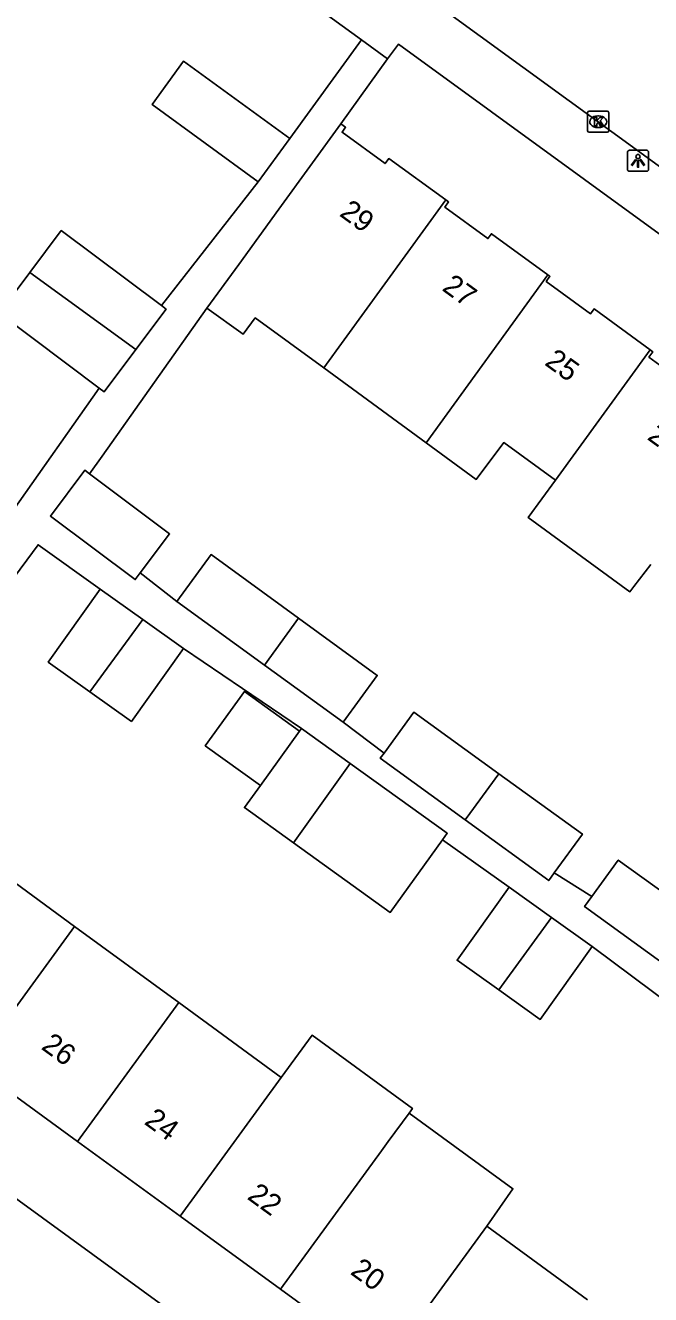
# Model space of a CAD drawing. Extents: x 159675 to 160530, y 382179 to 382901.
# Drawn here: x 160017.1 to 160046.7, y 382378.1 to 382438.2 of the extents above; entities that cross this region are included whole.
import ezdxf

# ---------------------------------------------------------------- set-up
doc = ezdxf.new("R2010")
doc.units = 0
for name, color, linetype in [('IMGEO_Kolk', 7, 'Continuous'), ('IMGEO_Lichtpunt', 7, 'Continuous'), ('IMGEO_Pand', 7, 'Continuous'), ('IMGEO_Pand_nummerreeks', 7, 'Continuous'), ('IMGEO_Rijbaan_lokaal_open', 7, 'Continuous'), ('IMGEO_Voetpad_open', 7, 'Continuous')]:
    doc.layers.add(name, color=color, linetype=linetype)

msp = doc.modelspace()

# ---------------------------------------------------------------- linework, layer by layer
at = {"layer": 'IMGEO_Kolk'}
for p, q in [((160043.719, 382433.212), (160043.719, 382434.064)), ((160043.794, 382434.138), (160044.646, 382434.138)), ((160044.207, 382433.918), (160044.232, 382433.918)), ((160044.72, 382434.064), (160044.72, 382433.212)), ((160044.23, 382433.358), (160044.205, 382433.358)), ((160044.646, 382433.138), (160043.794, 382433.138))]:
    msp.add_line(p, q, dxfattribs=at)
for points in [[(160043.719, 382433.212), (160043.719, 382434.064)], [(160043.794, 382434.138), (160044.646, 382434.138)], [(160044.72, 382434.064), (160044.72, 382433.212)], [(160044.04, 382433.838), (160044.163, 382433.838), (160044.163, 382433.687), (160044.293, 382433.838), (160044.457, 382433.838), (160044.311, 382433.687), (160044.464, 382433.438), (160044.312, 382433.438), (160044.227, 382433.602), (160044.163, 382433.535), (160044.163, 382433.438), (160044.04, 382433.438), (160044.04, 382433.838)], [(160044.646, 382433.138), (160043.794, 382433.138)]]:
    msp.add_lwpolyline(points, dxfattribs=at)
for centre, start, end in [((160043.796, 382434.062), 91.55205, 178.44795), ((160043.796, 382434.062), 91.55205, 178.44795), ((160044.644, 382434.062), 1.55205, 88.44795), ((160044.644, 382434.062), 1.55205, 88.44795), ((160043.796, 382433.214), 181.55205, 268.44795), ((160043.796, 382433.214), 181.55205, 268.44795), ((160044.644, 382433.214), 271.55205, 358.44795), ((160044.644, 382433.214), 271.55205, 358.44795)]:
    msp.add_arc(centre, 0.0765, start, end, dxfattribs=at)
for centre, major_axis, ratio, start_param, end_param in [((160044.206, 382433.638), (-0.387, 0.002), 0.722429, 4.712389, 7.853982), ((160044.231, 382433.638), (-0.39, 0.002), 0.717154, 1.570796, 4.712389)]:
    msp.add_ellipse(centre, major_axis=major_axis, ratio=ratio, start_param=start_param, end_param=end_param, dxfattribs=at)
at = {"layer": 'IMGEO_Lichtpunt'}
for p, q in [((160045.607, 382432.191), (160045.607, 382431.384)), ((160045.607, 382432.191), (160045.607, 382431.384)), ((160046.509, 382432.286), (160045.701, 382432.286)), ((160046.509, 382432.286), (160045.701, 382432.286)), ((160046.603, 382431.384), (160046.603, 382432.191)), ((160046.603, 382431.384), (160046.603, 382432.191)), ((160045.701, 382431.29), (160046.509, 382431.29)), ((160045.701, 382431.29), (160046.509, 382431.29))]:
    msp.add_line(p, q, dxfattribs=at)
for points in [[(160045.981, 382431.855), (160046.02, 382431.827), (160045.832, 382431.565), (160045.794, 382431.592), (160045.981, 382431.855)], [(160046.083, 382431.807), (160046.13, 382431.807), (160046.13, 382431.485), (160046.083, 382431.485), (160046.083, 382431.807)], [(160046.193, 382431.827), (160046.231, 382431.854), (160046.418, 382431.592), (160046.379, 382431.564), (160046.193, 382431.827)]]:
    msp.add_lwpolyline(points, dxfattribs=at)
msp.add_circle((160046.106, 382431.989), 0.0994, dxfattribs=at)
for centre, start, end in [((160045.701, 382432.191), 90, 180), ((160045.701, 382432.191), 90, 180), ((160046.509, 382432.191), 0, 90), ((160046.509, 382432.191), 0, 90), ((160045.701, 382431.384), 180, 270), ((160045.701, 382431.384), 180, 270), ((160046.509, 382431.384), 270, 0), ((160046.509, 382431.384), 270, 360)]:
    msp.add_arc(centre, 0.0946, start, end, dxfattribs=at)
at = {"layer": 'IMGEO_Pand'}
for points in [[(160028.125, 382430.798), (160023.1, 382434.457), (160024.594, 382436.509), (160029.619, 382432.851)], [(160032.039, 382433.542), (160029.096, 382429.5), (160027.215, 382426.884), (160025.702, 382424.81)], [(160032.039, 382433.542), (160032.266, 382433.376), (160032.097, 382433.143), (160034.136, 382431.659), (160034.309, 382431.896), (160037.005, 382429.932)], [(160028.125, 382430.798), (160029.619, 382432.851)], [(160037.005, 382429.932), (160031.229, 382421.977)], [(160037.005, 382429.932), (160037.136, 382429.837), (160036.957, 382429.592), (160039, 382428.104), (160039.166, 382428.333), (160041.844, 382426.384)], [(160017.315, 382426.492), (160018.807, 382428.481), (160023.542, 382424.928)], [(160020.603, 382421.017), (160015.871, 382424.569), (160017.315, 382426.492)], [(160017.315, 382426.492), (160022.338, 382422.851)], [(160036.073, 382418.435), (160041.844, 382426.384)], [(160041.844, 382426.384), (160041.934, 382426.318), (160041.759, 382426.076), (160043.859, 382424.547), (160044.022, 382424.771), (160046.682, 382422.833)], [(160022.338, 382422.851), (160023.768, 382424.758), (160023.542, 382424.928)], [(160025.702, 382424.81), (160027.41, 382423.571), (160027.987, 382424.348), (160031.229, 382421.977)], [(160020.603, 382421.017), (160020.832, 382420.845), (160022.338, 382422.851)], [(160046.682, 382422.833), (160042.201, 382416.661)], [(160046.682, 382422.833), (160046.805, 382422.744), (160046.62, 382422.49), (160048.7, 382420.976), (160048.913, 382421.27), (160051.563, 382419.341)], [(160031.229, 382421.977), (160036.073, 382418.435)], [(160036.073, 382418.435), (160038.448, 382416.698), (160039.748, 382418.445), (160042.201, 382416.661)], [(160020.135, 382416.965), (160019.913, 382417.132), (160018.288, 382414.965), (160022.306, 382411.951), (160022.545, 382412.269)], [(160022.545, 382412.269), (160023.931, 382414.118), (160020.135, 382416.965)], [(160042.201, 382416.661), (160040.904, 382414.902), (160045.725, 382411.376), (160045.904, 382411.621), (160046.719, 382412.671)], [(160030.039, 382410.124), (160025.893, 382413.135), (160024.282, 382410.917)], [(160020.164, 382406.639), (160018.191, 382408.047), (160020.653, 382411.499)], [(160022.661, 382410.066), (160020.653, 382411.499)], [(160024.282, 382410.917), (160028.429, 382407.905)], [(160022.661, 382410.066), (160020.164, 382406.639)], [(160024.587, 382408.692), (160022.661, 382410.066)], [(160030.039, 382410.124), (160028.429, 382407.905)], [(160032.152, 382405.201), (160033.763, 382407.419), (160030.039, 382410.124)], [(160024.587, 382408.692), (160022.125, 382405.241), (160020.164, 382406.639)], [(160028.429, 382407.905), (160032.152, 382405.201)], [(160028.231, 382402.205), (160025.623, 382404.082), (160027.471, 382406.649), (160030.079, 382404.772)], [(160039.519, 382402.757), (160035.489, 382405.671), (160034.085, 382403.738)], [(160028.231, 382402.205), (160030.079, 382404.772)], [(160030.079, 382404.772), (160030.175, 382404.905)], [(160032.484, 382403.242), (160030.175, 382404.905)], [(160032.484, 382403.242), (160029.793, 382399.49)], [(160036.855, 382399.629), (160037.077, 382399.937), (160032.484, 382403.242)], [(160034.085, 382403.738), (160033.907, 382403.493), (160037.931, 382400.57)], [(160039.519, 382402.757), (160038.152, 382400.874), (160037.931, 382400.57)], [(160042.143, 382398.067), (160043.473, 382399.898), (160039.519, 382402.757)], [(160029.793, 382399.49), (160027.477, 382401.157), (160028.231, 382402.205)], [(160037.931, 382400.57), (160041.879, 382397.703), (160042.143, 382398.067)], [(160029.793, 382399.49), (160034.38, 382396.189), (160036.855, 382399.629)], [(160014.631, 382399.046), (160019.438, 382395.527)], [(160049.246, 382395.723), (160045.171, 382398.67), (160043.92, 382396.947)], [(160039.516, 382392.522), (160037.543, 382393.929), (160040.005, 382397.381)], [(160042.012, 382395.949), (160040.005, 382397.381)], [(160043.92, 382396.947), (160043.574, 382396.471), (160047.643, 382393.516)], [(160019.438, 382395.527), (160014.641, 382388.943)], [(160019.438, 382395.527), (160024.375, 382391.93)], [(160039.516, 382392.522), (160042.012, 382395.949)], [(160043.939, 382394.574), (160042.012, 382395.949)], [(160043.939, 382394.574), (160041.477, 382391.123), (160039.516, 382392.522)], [(160019.577, 382385.347), (160024.375, 382391.93)], [(160024.375, 382391.93), (160029.21, 382388.368)], [(160035.267, 382386.69), (160035.429, 382386.913), (160030.674, 382390.378), (160029.21, 382388.368)], [(160019.577, 382385.347), (160014.641, 382388.943)], [(160029.21, 382388.368), (160024.432, 382381.81)], [(160029.188, 382378.345), (160033.965, 382384.903), (160034.283, 382385.339), (160035.267, 382386.69)], [(160035.267, 382386.69), (160040.185, 382383.107), (160038.941, 382381.325)], [(160024.432, 382381.81), (160019.577, 382385.347)], [(160029.188, 382378.345), (160024.432, 382381.81)], [(160038.941, 382381.325), (160034.141, 382374.737)], [(160038.941, 382381.325), (160043.71, 382377.851)], [(160034.141, 382374.737), (160029.188, 382378.345)]]:
    msp.add_lwpolyline(points, dxfattribs=at)
at = {"layer": 'IMGEO_Rijbaan_lokaal_open'}
msp.add_lwpolyline([(160099.29, 382393.592), (160034.415, 382440.769)], dxfattribs=at)
at = {"layer": 'IMGEO_Voetpad_open'}
for points in [[(160033.01, 382437.511), (160011.345, 382453.23)], [(160029.619, 382432.851), (160033.01, 382437.511)], [(160033.01, 382437.511), (160034.251, 382436.61)], [(160083.531, 382401.81), (160034.768, 382437.312), (160034.251, 382436.61)], [(160034.251, 382436.61), (160032.039, 382433.542)], [(160023.542, 382424.928), (160028.125, 382430.798)], [(160025.702, 382424.81), (160020.735, 382417.792), (160020.135, 382416.965)], [(160016.505, 382415.212), (160020.603, 382421.017)], [(160020.653, 382411.499), (160017.707, 382413.601), (160009.634, 382402.696)], [(160022.545, 382412.269), (160024.282, 382410.917)], [(160030.175, 382404.905), (160024.587, 382408.692)], [(160032.152, 382405.201), (160034.085, 382403.738)], [(160040.005, 382397.381), (160036.855, 382399.629)], [(160042.143, 382398.067), (160043.92, 382396.947)], [(160049.705, 382390.268), (160043.939, 382394.574)], [(160002.502, 382392.948), (160051.264, 382357.423)]]:
    msp.add_lwpolyline(points, dxfattribs=at)

# ---------------------------------------------------------------- texts
at = {"layer": 'IMGEO_Pand_nummerreeks'}
for s, rotation, p in [('29', 323.99067, (160031.928, 382429.211)), ('27', 323.99067, (160036.783, 382425.682)), ('25', 323.99067, (160041.639, 382422.153)), ('23', 323.9896, (160046.494, 382418.624)), ('26', 323.92658, (160017.811, 382389.752)), ('24', 323.92658, (160022.687, 382386.199)), ('22', 323.92658, (160027.561, 382382.649)), ('20', 323.92658, (160032.442, 382379.092))]:
    msp.add_text(s, height=1, rotation=rotation, dxfattribs=at).set_placement(p)

doc.saveas('drawing.dxf')
